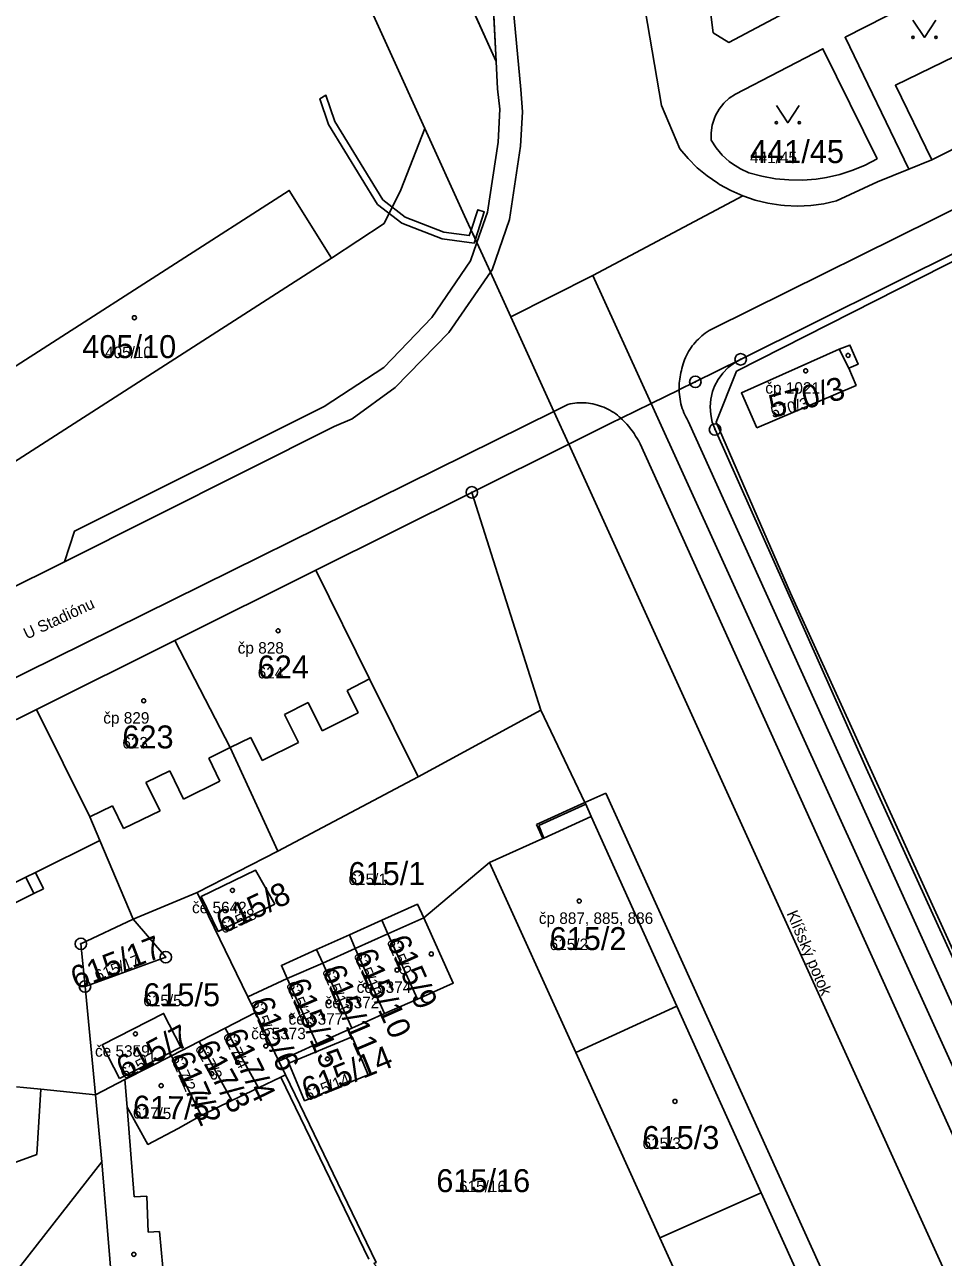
# Model space of a CAD drawing. Extents: x -763628 to -761565, y -976033 to -973833.
# Drawn here: x -762145.5 to -762065.5, y -974403.6 to -974296.1 of the extents above; entities that cross this region are included whole.
import ezdxf

# ---------------------------------------------------------------- set-up
doc = ezdxf.new("R2010")
doc.units = 0
for name, color, linetype in [('KN_cisla parcel 1000', 7, 'Continuous'), ('KN_cisla parcel 500', 7, 'Continuous'), ('KN_cisla popisna 500', 7, 'Continuous'), ('KN_hranice parcel', 7, 'Continuous'), ('KN_popisy', 7, 'Continuous'), ('KN_vecna bremena', 7, 'Continuous'), ('KN_vnitrni kresba parcel', 7, 'Continuous'), ('KN_znacky bodu BP', 7, 'Continuous'), ('KN_znacky budov', 7, 'Continuous'), ('KN_znacky kultur', 7, 'Continuous')]:
    doc.layers.add(name, color=color, linetype=linetype)

msp = doc.modelspace()

# ---------------------------------------------------------------- linework, layer by layer
at = {"layer": 'KN_hranice parcel'}
for p, q in [((-762095.99, -974318.01), (-762082.94, -974311.06)), ((-762063.66, -974315.63), (-762083.12, -974325.31)), ((-762103.13, -974321.6), (-762095.99, -974318.01)), ((-762095.99, -974318.01), (-762090.92, -974329.16)), ((-762083.12, -974325.31), (-762083.66, -974325.61)), ((-762029.94, -974482.65), (-762098.09, -974332.69)), ((-762120.12, -974343.67), (-762132.4, -974349.8)), ((-762132.4, -974349.8), (-762144.46, -974355.82)), ((-762144.46, -974355.82), (-762166.85, -974366.92)), ((-762123.45, -974368.15), (-762111.21, -974361.69)), ((-762088.67, -974381.67), (-762096.13, -974365.15)), ((-762130.47, -974371.75), (-762123.45, -974368.15)), ((-762105.01, -974369.16), (-762110.73, -974373.96)), ((-762105.01, -974369.16), (-762097.49, -974385.7)), ((-762130.47, -974371.75), (-762136.04, -974374.09)), ((-762126.05, -974380.85), (-762130.47, -974371.75)), ((-762114.37, -974374.17), (-762117.2, -974375.44)), ((-762117.2, -974375.44), (-762120.06, -974376.74)), ((-762140.23, -974379.96), (-762139.31, -974389.38)), ((-762126.05, -974380.85), (-762122.61, -974379.27)), ((-762122.61, -974379.27), (-762120.04, -974384.95)), ((-762125.38, -974382.23), (-762126.05, -974380.85)), ((-762114.13, -974382.32), (-762111.28, -974381.05)), ((-762128.01, -974383.58), (-762125.38, -974382.23)), ((-762125.38, -974382.23), (-762123.34, -974386.47)), ((-762116.98, -974383.59), (-762114.13, -974382.32)), ((-762097.49, -974385.7), (-762088.67, -974381.67)), ((-762081.33, -974397.92), (-762088.67, -974381.67)), ((-762130.29, -974384.75), (-762128.01, -974383.58)), ((-762125.13, -974388.79), (-762128.01, -974383.58)), ((-762120.04, -974384.95), (-762116.98, -974383.59)), ((-762132.7, -974385.99), (-762130.29, -974384.75)), ((-762127.44, -974389.9), (-762130.29, -974384.75)), ((-762120.04, -974384.95), (-762123.34, -974386.47)), ((-762132.7, -974385.99), (-762136.76, -974388.07)), ((-762132.7, -974385.99), (-762130.11, -974391.18)), ((-762123.34, -974386.47), (-762122.77, -974387.64)), ((-762097.49, -974385.7), (-762090.16, -974401.85)), ((-762122.77, -974387.64), (-762123.17, -974387.84)), ((-762139.31, -974389.38), (-762136.76, -974388.07)), ((-762125.13, -974388.79), (-762127.44, -974389.9)), ((-762123.17, -974387.84), (-762125.13, -974388.79)), ((-762139.31, -974389.38), (-762144.07, -974388.91)), ((-762138.76, -974395.23), (-762139.31, -974389.38)), ((-762127.44, -974389.9), (-762130.11, -974391.18)), ((-762090.16, -974401.85), (-762081.33, -974397.92)), ((-762073.92, -974414.33), (-762081.33, -974397.92)), ((-762090.16, -974401.85), (-762082.71, -974418.25))]:
    msp.add_line(p, q, dxfattribs=at)
for points in [[(-762121.66, -974114.36), (-762119.46, -974131.86), (-762115.37, -974173.98), (-762112.22, -974208.17), (-762109.69, -974233.83), (-762109.35, -974238.71), (-762109.52, -974239.43), (-762110.24, -974240.5), (-762109.73, -974241.24), (-762112.42, -974248.15), (-762109.46, -974278.03), (-762105.03, -974287.29), (-762104.41, -974299.37)], [(-762168.32, -974158.1), (-762152.37, -974193.24), (-762104.41, -974299.37)], [(-762175.42, -974161.66), (-762159.75, -974196.45), (-762150.72, -974216.78), (-762143.89, -974231.85), (-762125.58, -974272.23), (-762110.62, -974305.2), (-762107.18, -974312.8), (-762106.1, -974315.14)], [(-762088.42, -974306.96), (-762090.02, -974303.2), (-762091.23, -974296.05), (-762092.93, -974286.06), (-762093.16, -974284.66), (-762093.07, -974255.02), (-762095.33, -974232.49)], [(-762075.92, -974293.31), (-762084.16, -974297.69), (-762085.5, -974296.85), (-762088.41, -974274.06), (-762086.29, -974273.23)], [(-762068.46, -974308.75), (-762074.02, -974297.24), (-762051.11, -974285.55)], [(-762068.46, -974308.75), (-762066.46, -974307.94), (-762069.64, -974301.43), (-762049.98, -974291.83), (-762048.62, -974294.61), (-762046.85, -974297.99), (-762043.63, -974296.39), (-762044.54, -974294.02), (-762045.48, -974293.05)], [(-762083.57, -974302.2), (-762075.96, -974298.25), (-762071.22, -974307.83)], [(-762104.41, -974299.37), (-762104.29, -974301.75), (-762104.11, -974303.5), (-762104.25, -974306.4), (-762105.17, -974312.49), (-762106.1, -974315.14)], [(-762071.22, -974307.83), (-762072.27, -974308.38), (-762073.36, -974308.83), (-762074.49, -974309.2), (-762075.65, -974309.46), (-762076.54, -974309.6), (-762077.73, -974309.69), (-762078.91, -974309.68), (-762080.09, -974309.57), (-762081.26, -974309.36), (-762082.4, -974309.06), (-762083.14, -974308.72), (-762083.83, -974308.28), (-762084.12, -974308.06), (-762084.72, -974307.51), (-762085.25, -974306.89), (-762085.7, -974306.21), (-762085.7, -974305.56), (-762085.61, -974304.92), (-762085.41, -974304.3), (-762085.31, -974304.07), (-762084.99, -974303.51), (-762084.59, -974303), (-762084.11, -974302.56), (-762083.57, -974302.2)], [(-762082.94, -974311.06), (-762083.97, -974310.61), (-762084.95, -974310.07), (-762085.12, -974309.97), (-762086.04, -974309.33), (-762086.91, -974308.61), (-762087.7, -974307.82), (-762088.42, -974306.96)], [(-762074.76, -974311.5), (-762071.21, -974309.84), (-762068.46, -974308.75)], [(-762152.96, -974337.71), (-762150.09, -974335.66), (-762149.67, -974336.32), (-762118.75, -974316.49), (-762122.44, -974310.59), (-762153.41, -974330.46), (-762152.63, -974331.68), (-762155.48, -974333.65)], [(-762082.94, -974311.06), (-762081.85, -974311.43), (-762080.74, -974311.7), (-762079.61, -974311.88), (-762079.3, -974311.91), (-762078.16, -974311.95), (-762077.01, -974311.9), (-762075.88, -974311.75), (-762074.76, -974311.5)], [(-762172.93, -974354.76), (-762173.17, -974354.13), (-762153.84, -974347.82), (-762152.98, -974348.39), (-762142.02, -974342.94), (-762141.15, -974340.28), (-762119.39, -974329.41), (-762114.21, -974326.03), (-762110.02, -974321.65), (-762106.66, -974316.74), (-762106.1, -974315.14)], [(-762106.1, -974315.14), (-762104.91, -974317.72), (-762103.13, -974321.6)], [(-762045.37, -974354.22), (-762051.78, -974357.11), (-762042.31, -974379.11), (-762046.62, -974383.14), (-762059.19, -974388.76), (-762078.79, -974345.69), (-762085.25, -974330.79), (-762083.48, -974326.35), (-762063.38, -974316.15)], [(-762103.13, -974321.6), (-762099.39, -974329.84), (-762098.09, -974332.69)], [(-762081.72, -974331.29), (-762073.06, -974327.58), (-762073.71, -974326.09), (-762072.89, -974325.74), (-762073.6, -974324.07), (-762074.54, -974324.43), (-762083.06, -974328.23), (-762081.72, -974331.29)], [(-762090.92, -974329.16), (-762088.48, -974327.97), (-762088.39, -974327.92), (-762087.19, -974327.33), (-762087.07, -974327.27), (-762083.12, -974325.31)], [(-762083.66, -974325.61), (-762084.2, -974326.02), (-762084.68, -974326.51), (-762085.08, -974327.06), (-762085.39, -974327.66), (-762085.56, -974328.11), (-762085.72, -974328.77), (-762085.78, -974329.45), (-762085.73, -974330.13), (-762085.59, -974330.79), (-762085.35, -974331.43)], [(-762090.92, -974329.16), (-762022.62, -974479.3), (-762010.25, -974510.91), (-761990.08, -974562.42), (-761987.47, -974568.32)], [(-762085.35, -974331.43), (-762072.2, -974360.92), (-762055.19, -974398.14)], [(-762098.09, -974332.69), (-762106.54, -974336.9), (-762120.12, -974343.67)], [(-762111.21, -974361.69), (-762115.44, -974353.15), (-762120.12, -974343.67)], [(-762123.45, -974368.15), (-762127.6, -974359.14), (-762132.4, -974349.8)], [(-762136.04, -974374.09), (-762138.95, -974367.22), (-762139.82, -974365.18), (-762144.46, -974355.82)], [(-762111.21, -974361.69), (-762100.52, -974355.87), (-762096.68, -974363.93), (-762096.62, -974364.06), (-762096.13, -974365.15)], [(-762096.13, -974365.15), (-762100.25, -974367.02), (-762100.35, -974367.06), (-762105.01, -974369.16)], [(-762123.71, -974372.78), (-762125.37, -974369.83), (-762130.1, -974372.1), (-762128.62, -974375.16), (-762123.71, -974372.78)], [(-762110.73, -974373.96), (-762111.27, -974372.78), (-762114.37, -974374.17)], [(-762140.23, -974379.96), (-762140.59, -974376.24), (-762136.04, -974374.09)], [(-762136.04, -974374.09), (-762133.2, -974377.4), (-762140.23, -974379.96)], [(-762114.37, -974374.17), (-762113.85, -974375.37), (-762111.28, -974381.05)], [(-762111.28, -974381.05), (-762108.16, -974379.66), (-762110.73, -974373.96)], [(-762117.2, -974375.44), (-762116.69, -974376.65), (-762114.13, -974382.32)], [(-762120.06, -974376.74), (-762123.13, -974378.11), (-762122.61, -974379.27)], [(-762120.06, -974376.74), (-762119.53, -974377.93), (-762116.98, -974383.59)], [(-762137.22, -974387.97), (-762138.73, -974385.04), (-762133.39, -974382.3), (-762131.88, -974385.23), (-762137.22, -974387.97)], [(-762115.56, -974387.66), (-762116.95, -974384.34), (-762122.49, -974386.64), (-762121.1, -974389.91), (-762115.56, -974387.66)], [(-762122.77, -974387.64), (-762114.88, -974404), (-762115.06, -974404.1), (-762114.84, -974404.34)], [(-762144.07, -974388.91), (-762145.59, -974388.76), (-762146.19, -974388.7)], [(-762130.11, -974391.18), (-762132.13, -974392.33), (-762134.76, -974393.71), (-762136.57, -974390.48), (-762136.76, -974388.07)], [(-762144.07, -974388.91), (-762144.44, -974394.59), (-762153.62, -974397.92), (-762160.9, -974407)], [(-762138.76, -974395.23), (-762145.83, -974404.25), (-762153.03, -974413.3)], [(-762145.18, -974419.75), (-762137.84, -974410.62), (-762137.51, -974410.21), (-762137.6, -974409.31), (-762138.76, -974395.23)]]:
    msp.add_lwpolyline(points, dxfattribs=at)
at = {"layer": 'KN_vecna bremena'}
msp.add_lwpolyline([(-762109.4, -974288.33), (-762104.41, -974299.37), (-762104.84, -974291.07)], dxfattribs=at)
for points in [[(-762106.23, -974314.85), (-762106.6, -974314.05), (-762106.76, -974314.52), (-762108.97, -974314.24), (-762112.33, -974312.93), (-762114.3, -974311.41), (-762118.48, -974304.58), (-762119.25, -974302.3), (-762119.78, -974302.62), (-762119.02, -974304.84), (-762114.76, -974311.81), (-762112.63, -974313.45), (-762109.11, -974314.82), (-762106.34, -974315.18)], [(-762106.6, -974314.05), (-762106.23, -974314.85), (-762105.45, -974312.47), (-762106.02, -974312.28)]]:
    msp.add_lwpolyline(points, close=True, dxfattribs=at)
at = {"layer": 'KN_vnitrni kresba parcel'}
for p, q in [((-762008.1, -974284.26), (-762085.52, -974322.62)), ((-762103.76, -974285.82), (-762102.27, -974301.79)), ((-762066.46, -974307.94), (-762046.85, -974297.99)), ((-762102.27, -974301.79), (-762102.13, -974303.74)), ((-762102.13, -974303.74), (-762102.29, -974306.75)), ((-762112.72, -974310.54), (-762110.62, -974305.2)), ((-762102.29, -974306.75), (-762103.26, -974313.14)), ((-762114.16, -974313.48), (-762112.72, -974310.54)), ((-762118.75, -974316.49), (-762114.16, -974313.48)), ((-762103.26, -974313.14), (-762104.77, -974317.51)), ((-762104.91, -974317.72), (-762108.55, -974322.98)), ((-762104.77, -974317.51), (-762104.91, -974317.72)), ((-762108.55, -974322.98), (-762113.21, -974327.76)), ((-762073.71, -974326.09), (-762074.54, -974324.43)), ((-762113.21, -974327.76), (-762116.95, -974330.48)), ((-762099.39, -974329.84), (-762098.16, -974329.23)), ((-762090.92, -974329.16), (-762093.54, -974330.44)), ((-762192.17, -974375.7), (-762099.39, -974329.84)), ((-762116.95, -974330.48), (-762118.53, -974331.17)), ((-762094.37, -974330.84), (-762098.09, -974332.69)), ((-762093.54, -974330.44), (-762094.37, -974330.84)), ((-762020.6, -974479.1), (-762087.69, -974330.69)), ((-762118.53, -974331.17), (-762142.02, -974342.94)), ((-762024.82, -974481.02), (-762091.88, -974332.66)), ((-762106.54, -974336.9), (-762100.52, -974355.87)), ((-762115.44, -974353.15), (-762117.41, -974354.15)), ((-762117.41, -974354.15), (-762116.44, -974356.12)), ((-762120.79, -974355.21), (-762122.86, -974356.25)), ((-762119.58, -974357.67), (-762120.79, -974355.21)), ((-762122.86, -974356.25), (-762121.65, -974358.7)), ((-762116.44, -974356.12), (-762119.58, -974357.67)), ((-762125.8, -974358.26), (-762127.6, -974359.14)), ((-762124.81, -974360.25), (-762125.8, -974358.26)), ((-762121.65, -974358.7), (-762124.81, -974360.25)), ((-762129.46, -974360.07), (-762127.6, -974359.14)), ((-762128.48, -974362.06), (-762129.46, -974360.07)), ((-762134.92, -974362.18), (-762132.85, -974361.15)), ((-762132.85, -974361.15), (-762131.64, -974363.62)), ((-762133.7, -974364.64), (-762134.92, -974362.18)), ((-762131.64, -974363.62), (-762128.48, -974362.06)), ((-762100.91, -974365.83), (-762096.68, -974363.93)), ((-762096.62, -974364.06), (-762100.7, -974365.93)), ((-762094.85, -974363.1), (-762096.68, -974363.93)), ((-762094.85, -974363.1), (-762072.06, -974413.49)), ((-762139.82, -974365.18), (-762137.85, -974364.21)), ((-762137.85, -974364.21), (-762136.87, -974366.2)), ((-762136.87, -974366.2), (-762133.7, -974364.64)), ((-762100.91, -974365.83), (-762100.35, -974367.06)), ((-762100.7, -974365.93), (-762100.25, -974367.02)), ((-762138.95, -974367.22), (-762144.55, -974370.01)), ((-762145.4, -974370.43), (-762151.45, -974373.43)), ((-762145.4, -974370.43), (-762144.55, -974370.01)), ((-762144.7, -974371.86), (-762145.4, -974370.43)), ((-762144.55, -974370.01), (-762143.84, -974371.43)), ((-762143.84, -974371.43), (-762144.7, -974371.86)), ((-762144.7, -974371.86), (-762150.75, -974374.86)), ((-762110.73, -974373.96), (-762113.85, -974375.37)), ((-762113.85, -974375.37), (-762116.69, -974376.65)), ((-762119.53, -974377.93), (-762116.69, -974376.65)), ((-762119.53, -974377.93), (-762122.61, -974379.27)), ((-762123.17, -974387.84), (-762115.51, -974403.72)), ((-762135.96, -974398.27), (-762136.57, -974390.48)), ((-762134.86, -974398.23), (-762135.96, -974398.27)), ((-762134.73, -974401.35), (-762134.86, -974398.23)), ((-762133.74, -974401.31), (-762134.73, -974401.35)), ((-762132.99, -974409.19), (-762133.74, -974401.31))]:
    msp.add_line(p, q, dxfattribs=at)
for points in [[(-762088.27, -974326.29), (-762088.23, -974326.1), (-762088.18, -974325.9), (-762088.13, -974325.71), (-762088.07, -974325.53), (-762088, -974325.34), (-762087.92, -974325.16), (-762087.84, -974324.98), (-762087.75, -974324.8), (-762087.65, -974324.63), (-762087.55, -974324.46), (-762087.44, -974324.29), (-762087.33, -974324.13), (-762087.2, -974323.98), (-762087.08, -974323.83), (-762086.94, -974323.68), (-762086.8, -974323.54), (-762086.66, -974323.4), (-762086.51, -974323.27), (-762086.36, -974323.15), (-762086.2, -974323.03), (-762086.03, -974322.92), (-762085.87, -974322.81), (-762085.7, -974322.71), (-762085.52, -974322.62)], [(-762088.48, -974327.97), (-762088.48, -974327.78), (-762088.48, -974327.59), (-762088.47, -974327.4), (-762088.45, -974327.22), (-762088.43, -974327.03), (-762088.4, -974326.84), (-762088.36, -974326.66), (-762088.32, -974326.47), (-762088.27, -974326.29)], [(-762087.69, -974330.69), (-762087.79, -974330.51), (-762087.89, -974330.33), (-762087.98, -974330.15), (-762088.06, -974329.96), (-762088.14, -974329.77), (-762088.2, -974329.58), (-762088.27, -974329.38), (-762088.32, -974329.19), (-762088.36, -974328.99), (-762088.4, -974328.78), (-762088.43, -974328.58), (-762088.46, -974328.38), (-762088.47, -974328.17), (-762088.48, -974327.97)], [(-762098.16, -974329.23), (-762097.97, -974329.19), (-762097.77, -974329.16), (-762097.57, -974329.13), (-762097.38, -974329.11), (-762097.18, -974329.1), (-762096.98, -974329.1), (-762096.78, -974329.1), (-762096.58, -974329.11), (-762096.38, -974329.13), (-762096.19, -974329.16), (-762095.99, -974329.2), (-762095.8, -974329.24), (-762095.6, -974329.29), (-762095.41, -974329.35), (-762095.23, -974329.41), (-762095.04, -974329.48), (-762094.86, -974329.56), (-762094.68, -974329.65), (-762094.51, -974329.74), (-762094.33, -974329.84), (-762094.17, -974329.95), (-762094, -974330.06), (-762093.84, -974330.18), (-762093.69, -974330.31), (-762093.54, -974330.44)], [(-762093.54, -974330.44), (-762093.43, -974330.55), (-762093.32, -974330.66), (-762093.21, -974330.77)], [(-762093.21, -974330.77), (-762093.04, -974330.96), (-762092.87, -974331.16), (-762092.71, -974331.36), (-762092.55, -974331.56), (-762092.41, -974331.78), (-762092.27, -974331.99), (-762092.13, -974332.21), (-762092, -974332.43), (-762091.88, -974332.66)]]:
    msp.add_lwpolyline(points, dxfattribs=at)
at = {"layer": 'KN_znacky bodu BP'}
for centre, radius in [((-762083.12, -974325.31), 0.5), ((-762083.12, -974325.31), 0.0303), ((-762087.07, -974327.27), 0.5), ((-762087.07, -974327.27), 0.0303), ((-762085.35, -974331.43), 0.5), ((-762085.35, -974331.43), 0.0303), ((-762106.54, -974336.9), 0.5), ((-762106.54, -974336.9), 0.0303), ((-762140.59, -974376.24), 0.5), ((-762140.59, -974376.24), 0.0303), ((-762133.2, -974377.4), 0.5), ((-762133.2, -974377.4), 0.0303), ((-762140.23, -974379.96), 0.5), ((-762140.23, -974379.96), 0.0303)]:
    msp.add_circle(centre, radius, dxfattribs=at)
at = {"layer": 'KN_znacky budov'}
for centre in [(-762135.93, -974321.68), (-762073.76, -974324.97), (-762077.45, -974326.31), (-762123.41, -974348.96), (-762135.12, -974355.06), (-762127.39, -974371.58), (-762097.18, -974372.51), (-762110.07, -974377.12), (-762113.05, -974378.52), (-762115.84, -974379.86), (-762118.98, -974381.29), (-762122.24, -974382.56), (-762135.84, -974384.08), (-762124.48, -974385.14), (-762126.93, -974386.57), (-762119.11, -974386.26), (-762129.18, -974387.56), (-762133.6, -974388.59), (-762088.84, -974389.96), (-762135.98, -974403.29)]:
    msp.add_circle(centre, 0.175, dxfattribs=at)
at = {"layer": 'KN_znacky kultur'}
for points in [[(-762068.11, -974295.76), (-762067.11, -974297.26), (-762066.11, -974295.76)], [(-762080.01, -974303.19), (-762079.01, -974304.69), (-762078.01, -974303.19)]]:
    msp.add_lwpolyline(points, dxfattribs=at)
for centre in [(-762068.11, -974297.26), (-762066.11, -974297.26), (-762080.01, -974304.69), (-762078.01, -974304.69)]:
    msp.add_circle(centre, 0.1, dxfattribs=at)

# ---------------------------------------------------------------- texts
at = {"layer": 'KN_cisla parcel 1000'}
for s, p in [('441/45', (-762082.3, -974308.21)), ('405/10', (-762140.47, -974325.2)), ('624', (-762125.19, -974353.11)), ('623', (-762136.98, -974359.21)), ('615/1', (-762117.28, -974371.11)), ('615/2', (-762099.76, -974376.78)), ('615/5', (-762135.16, -974381.67)), ('615/3', (-762091.67, -974394.11)), ('615/16', (-762109.63, -974397.87))]:
    msp.add_text(s, height=2, dxfattribs=at).set_placement(p)
for s, rotation, p in [('570/3', 15, (-762080.35, -974330.43)), ('615/8', 25, (-762128.21, -974375.39)), ('615/17', 21, (-762141, -974380.25)), ('615/9', 294, (-762113.99, -974376.01)), ('615/10', 294, (-762116.87, -974377.19)), ('615/11', 293, (-762119.61, -974378.57)), ('615/15', 293, (-762122.75, -974379.75)), ('615/6', 292, (-762125.86, -974381.33)), ('615/7', 28, (-762136.82, -974388.08)), ('617/4', 296, (-762128.26, -974384.21)), ('617/3', 299, (-762130.69, -974385.3)), ('615/14', 22, (-762120.85, -974389.95)), ('617/2', 294, (-762132.81, -974386.15)), ('617/5', 359, (-762136.07, -974391.45))]:
    msp.add_text(s, height=2, rotation=rotation, dxfattribs=at).set_placement(p)
at = {"layer": 'KN_cisla parcel 500'}
for s, p in [('441/45', (-762082.3, -974308.21)), ('405/10', (-762138.49, -974325.2)), ('624', (-762125.19, -974353.11)), ('623', (-762136.98, -974359.21)), ('615/1', (-762117.28, -974371.11)), ('615/2', (-762099.76, -974376.78)), ('615/5', (-762135.16, -974381.67)), ('615/3', (-762091.67, -974394.11)), ('615/16', (-762107.65, -974397.87))]:
    msp.add_text(s, height=1, dxfattribs=at).set_placement(p)
for s, rotation, p in [('570/3', 15, (-762080.35, -974330.43)), ('615/8', 25, (-762128.21, -974375.39)), ('615/9', 294, (-762113.99, -974376.01)), ('615/10', 294, (-762116.87, -974377.19)), ('615/17', 21, (-762139.15, -974379.54)), ('615/11', 293, (-762119.61, -974378.57)), ('615/15', 293, (-762122.75, -974379.75)), ('615/6', 292, (-762125.86, -974381.33)), ('617/4', 296, (-762128.26, -974384.21)), ('617/3', 299, (-762130.69, -974385.3)), ('615/7', 28, (-762136.82, -974388.08)), ('617/2', 294, (-762132.81, -974386.15)), ('615/14', 22, (-762120.85, -974389.95)), ('617/5', 359, (-762136.07, -974391.45))]:
    msp.add_text(s, height=1, rotation=rotation, dxfattribs=at).set_placement(p)
at = {"layer": 'KN_cisla popisna 500'}
for s, p in [('čp 1021', (-762080.97, -974328.3)), ('čp 828', (-762126.93, -974350.95)), ('čp 829', (-762138.64, -974357.05)), ('če 5642', (-762130.91, -974373.57)), ('čp 887, 885, 886', (-762100.7, -974374.5)), ('če 5374', (-762116.57, -974380.51)), ('če 5372', (-762119.36, -974381.85)), ('če 5377', (-762122.5, -974383.28)), ('če 5373', (-762125.76, -974384.55)), ('če 5359', (-762139.36, -974386.07))]:
    msp.add_text(s, height=1, dxfattribs=at).set_placement(p)
at = {"layer": 'KN_popisy'}
for s, rotation, p in [('U Stadiónu', 25, (-762145.3, -974349.73)), ('Klíšský potok', 293, (-762079.14, -974373.58))]:
    msp.add_text(s, height=1, rotation=rotation, dxfattribs=at).set_placement(p)

doc.saveas('drawing.dxf')
